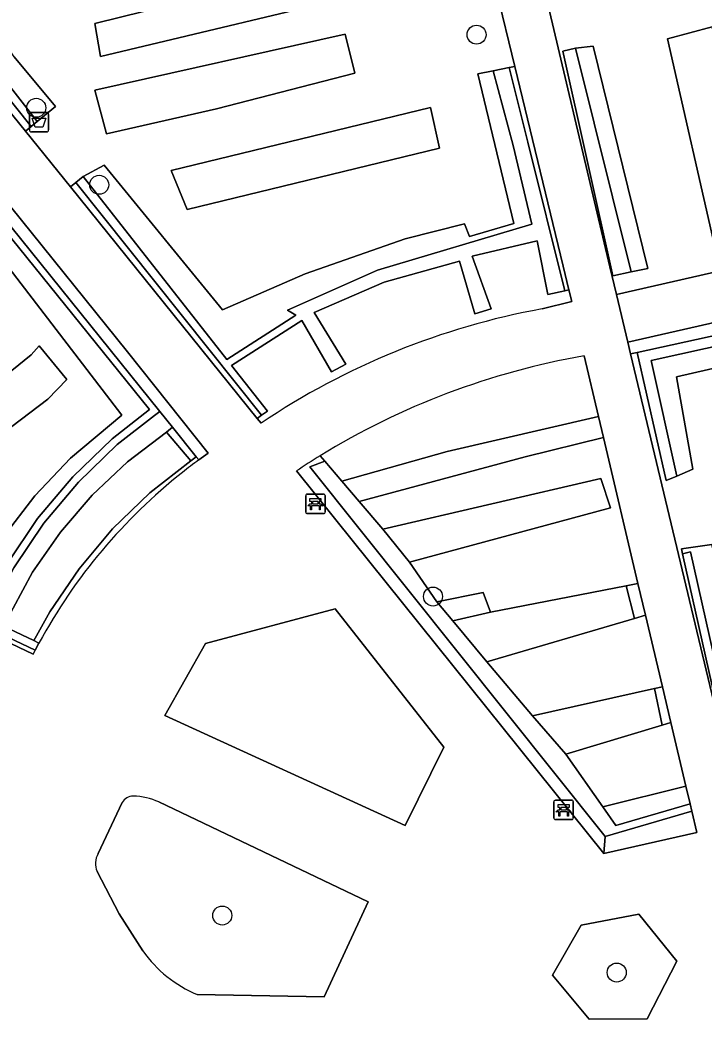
# Model space of a CAD drawing. Extents: x 161248 to 161848, y 384871 to 385383.
# Drawn here: x 161535.9 to 161571.1, y 385146.7 to 385198.1 of the extents above; entities that cross this region are included whole.
import ezdxf

# ---------------------------------------------------------------- set-up
doc = ezdxf.new("R2010")
doc.units = 0
for name, color, linetype in [('IMGEO_Afvalbak', 7, 'Continuous'), ('IMGEO_Bank', 7, 'Continuous'), ('IMGEO_Boom', 7, 'Continuous'), ('IMGEO_Groenvoorziening', 7, 'Continuous'), ('IMGEO_Haag', 7, 'Continuous'), ('IMGEO_Terreindeel_open', 7, 'Continuous'), ('IMGEO_Voetpad_gesloten', 7, 'Continuous'), ('IMGEO_Voetpad_halfverhard', 7, 'Continuous')]:
    doc.layers.add(name, color=color, linetype=linetype)

msp = doc.modelspace()

# ---------------------------------------------------------------- linework, layer by layer
at = {"layer": 'IMGEO_Afvalbak'}
for p, q in [((161536.413, 385192.434), (161536.413, 385193.234)), ((161536.413, 385193.234), (161536.413, 385192.434)), ((161536.513, 385193.334), (161537.303, 385193.334)), ((161537.303, 385193.334), (161536.513, 385193.334)), ((161537.403, 385193.234), (161537.403, 385192.434)), ((161537.403, 385192.434), (161537.403, 385193.234)), ((161537.303, 385192.334), (161536.513, 385192.334)), ((161536.513, 385192.334), (161537.303, 385192.334))]:
    msp.add_line(p, q, dxfattribs=at)
msp.add_lwpolyline([(161536.556, 385193.048), (161537.26, 385193.048), (161537.111, 385192.578), (161536.705, 385192.578), (161536.556, 385193.048)], dxfattribs=at)
for centre, start, end in [((161536.513, 385193.234), 90, 180), ((161536.513, 385193.234), 90, 180), ((161537.303, 385193.234), 0, 90), ((161537.303, 385193.234), 360, 90), ((161536.513, 385192.434), 180, 270), ((161536.513, 385192.434), 180, 270), ((161537.303, 385192.434), 270, 0), ((161537.303, 385192.434), 270, 0)]:
    msp.add_arc(centre, 0.1, start, end, dxfattribs=at)
at = {"layer": 'IMGEO_Bank'}
for p, q in [((161550.626, 385172.771), (161550.626, 385173.612)), ((161550.626, 385173.612), (161550.626, 385172.771)), ((161550.701, 385173.696), (161551.542, 385173.696)), ((161551.542, 385173.696), (161550.701, 385173.696)), ((161551.626, 385173.621), (161551.626, 385172.78)), ((161551.626, 385172.78), (161551.626, 385173.621)), ((161551.323, 385173.094), (161550.93, 385173.094)), ((161550.935, 385173.202), (161550.935, 385173.308)), ((161550.979, 385173.308), (161550.979, 385173.202)), ((161551.267, 385173.314), (161550.985, 385173.314)), ((161550.985, 385173.196), (161551.267, 385173.196)), ((161551.273, 385173.202), (161551.273, 385173.308)), ((161551.317, 385173.308), (161551.317, 385173.202)), ((161551.551, 385172.696), (161550.71, 385172.696)), ((161550.71, 385172.696), (161551.551, 385172.696)), ((161563.396, 385157.023), (161563.396, 385157.864)), ((161563.396, 385157.864), (161563.396, 385157.023)), ((161563.471, 385157.948), (161564.312, 385157.948)), ((161564.312, 385157.948), (161563.471, 385157.948)), ((161563.705, 385157.454), (161563.705, 385157.56)), ((161563.749, 385157.56), (161563.749, 385157.454)), ((161564.037, 385157.566), (161563.755, 385157.566)), ((161564.043, 385157.454), (161564.043, 385157.56)), ((161564.087, 385157.56), (161564.087, 385157.454)), ((161564.396, 385157.873), (161564.396, 385157.032)), ((161564.396, 385157.032), (161564.396, 385157.873)), ((161564.093, 385157.346), (161563.7, 385157.346)), ((161563.755, 385157.448), (161564.037, 385157.448)), ((161564.321, 385156.948), (161563.48, 385156.948)), ((161563.48, 385156.948), (161564.321, 385156.948))]:
    msp.add_line(p, q, dxfattribs=at)
for points in [[(161550.929, 385173.314), (161550.843, 385173.314), (161550.843, 385173.475), (161551.406, 385173.475), (161551.406, 385173.314), (161551.323, 385173.314)], [(161550.873, 385173.094), (161550.731, 385173.094), (161550.843, 385173.196), (161550.929, 385173.196)], [(161550.923, 385173.087), (161550.923, 385172.88), (161550.88, 385172.88), (161550.88, 385173.087)], [(161551.323, 385173.196), (161551.406, 385173.196), (161551.518, 385173.094), (161551.379, 385173.094)], [(161551.373, 385173.087), (161551.373, 385172.88), (161551.329, 385172.88), (161551.329, 385173.087)], [(161563.699, 385157.566), (161563.613, 385157.566), (161563.613, 385157.727), (161564.176, 385157.727), (161564.176, 385157.566), (161564.093, 385157.566)], [(161563.643, 385157.346), (161563.501, 385157.346), (161563.613, 385157.448), (161563.699, 385157.448)], [(161563.693, 385157.339), (161563.693, 385157.132), (161563.65, 385157.132), (161563.65, 385157.339)], [(161564.093, 385157.448), (161564.176, 385157.448), (161564.288, 385157.346), (161564.149, 385157.346)], [(161564.143, 385157.339), (161564.143, 385157.132), (161564.099, 385157.132), (161564.099, 385157.339)]]:
    msp.add_lwpolyline(points, dxfattribs=at)
for centre, radius, start, end in [((161550.704, 385173.618), 0.0779, 92.4484, 184.2845), ((161550.704, 385173.618), 0.0779, 92.4484, 184.2845), ((161551.548, 385173.618), 0.0779, 2.4484, 94.2845), ((161551.548, 385173.618), 0.0779, 2.4484, 94.2845), ((161550.873, 385173.087), 0.00671, 2.8957, 87.1043), ((161550.93, 385173.087), 0.00671, 92.8957, 177.1043), ((161550.928, 385173.307), 0.00671, 2.8957, 87.1043), ((161550.928, 385173.203), 0.00671, 272.8957, 357.1043), ((161550.985, 385173.307), 0.00671, 92.8957, 177.1043), ((161550.985, 385173.203), 0.00671, 182.8957, 267.1043), ((161551.267, 385173.307), 0.00671, 2.8957, 87.1043), ((161551.267, 385173.203), 0.00671, 272.8957, 357.1043), ((161551.324, 385173.307), 0.00671, 92.8957, 177.1043), ((161551.324, 385173.203), 0.00671, 182.8957, 267.1043), ((161551.322, 385173.087), 0.00671, 2.8957, 87.1043), ((161551.379, 385173.087), 0.00671, 92.8957, 177.1043), ((161550.704, 385172.774), 0.0779, 182.4484, 274.2845), ((161550.704, 385172.774), 0.0779, 182.4484, 274.2845), ((161551.548, 385172.774), 0.0779, 272.4484, 4.2845), ((161551.548, 385172.774), 0.0779, 272.4484, 4.2845), ((161563.474, 385157.87), 0.0779, 92.4484, 184.2845), ((161563.474, 385157.87), 0.0779, 92.4484, 184.2845), ((161563.698, 385157.559), 0.00671, 2.8957, 87.1043), ((161563.755, 385157.559), 0.00671, 92.8957, 177.1043), ((161564.037, 385157.559), 0.00671, 2.8957, 87.1043), ((161564.094, 385157.559), 0.00671, 92.8957, 177.1043), ((161564.318, 385157.87), 0.0779, 2.4484, 94.2845), ((161564.318, 385157.87), 0.0779, 2.4484, 94.2845), ((161563.643, 385157.339), 0.00671, 2.8957, 87.1043), ((161563.7, 385157.339), 0.00671, 92.8957, 177.1043), ((161563.698, 385157.455), 0.00671, 272.8957, 357.1043), ((161563.755, 385157.455), 0.00671, 182.8957, 267.1043), ((161564.037, 385157.455), 0.00671, 272.8957, 357.1043), ((161564.094, 385157.455), 0.00671, 182.8957, 267.1043), ((161564.092, 385157.339), 0.00671, 2.8957, 87.1043), ((161564.149, 385157.339), 0.00671, 92.8957, 177.1043), ((161564.318, 385157.026), 0.0779, 272.4484, 4.2845), ((161564.318, 385157.026), 0.0779, 272.4484, 4.2845), ((161563.474, 385157.026), 0.0779, 182.4484, 274.2845), ((161563.474, 385157.026), 0.0779, 182.4484, 274.2845)]:
    msp.add_arc(centre, radius, start, end, dxfattribs=at)
at = {"layer": 'IMGEO_Boom'}
for centre in [(161559.418, 385197.336), (161536.765, 385193.574), (161540.002, 385189.611), (161557.177, 385168.426), (161546.335, 385152.014), (161566.627, 385149.08)]:
    msp.add_circle(centre, 0.489, dxfattribs=at)
at = {"layer": 'IMGEO_Groenvoorziening'}
for points in [[(161578.997, 385215.629), (161561.183, 385211.538), (161560.533, 385211.389), (161560.179, 385211.308), (161560.312, 385210.603), (161563.318, 385197.887), (161566.273, 385185.389), (161566.611, 385183.972), (161585.787, 385188.338)], [(161527.541, 385203.101), (161536.209, 385192.366), (161536.504, 385192.616), (161527.957, 385203.331), (161528.86, 385204.043), (161557.364, 385210.495), (161557.527, 385209.846), (161560.113, 385199.528), (161560.436, 385199.597), (161557.73, 385210.768)], [(161533.946, 385187.157), (161534.692, 385187.834), (161534.959, 385188.077), (161543.12, 385177.95), (161543.777, 385177.135), (161545, 385175.617), (161545.129, 385175.457), (161545.612, 385175.804), (161541.455, 385181.024), (161535.445, 385188.503), (161533.91, 385190.414), (161523.758, 385203.049)], [(161535.627, 385196.201), (161537.753, 385193.64), (161536.814, 385192.869), (161536.504, 385192.616), (161536.209, 385192.366), (161538.523, 385189.5), (161538.808, 385189.728), (161539.183, 385190.035), (161540.266, 385190.627), (161546.351, 385183.176), (161550.591, 385185.033), (161555.744, 385186.827), (161558.791, 385187.603), (161559.058, 385186.943), (161561.33, 385187.617), (161559.485, 385195.325), (161560.275, 385195.48), (161561.087, 385195.64), (161561.379, 385195.705), (161560.436, 385199.597)], [(161502.42, 385189.404), (161501.725, 385188.707), (161500.795, 385187.727), (161497.716, 385184.026), (161498.399, 385183.657), (161516.512, 385175.035), (161518.608, 385174.037), (161536.605, 385165.469), (161536.712, 385165.674), (161520.262, 385173.466), (161518.776, 385174.171), (161520.075, 385175.211), (161533.675, 385169.199), (161535.066, 385171.48), (161536.687, 385173.603), (161538.522, 385175.545), (161541.174, 385177.751), (161533.946, 385187.157)], [(161562.529, 385186.729), (161559.191, 385185.946), (161560.17, 385183.223), (161559.322, 385182.977), (161558.535, 385185.675), (161554.669, 385184.601), (161551.067, 385183.049), (161552.69, 385180.383), (161551.95, 385179.992), (161550.421, 385182.634), (161546.813, 385180.312), (161548.658, 385177.961), (161548.361, 385177.752), (161548.135, 385177.595), (161548.336, 385177.346)], [(161562.788, 385183.224), (161564.317, 385183.603), (161564.169, 385184.208), (161563.965, 385184.159), (161563.086, 385183.966), (161562.529, 385186.729)], [(161586.703, 385174.158), (161587.704, 385174.432), (161588.098, 385174.521), (161588.874, 385174.676), (161587.945, 385178.773), (161587.178, 385178.611), (161586.799, 385178.527), (161585.584, 385178.259), (161584.591, 385183.148), (161569.701, 385179.723), (161570.541, 385174.974), (161569.716, 385174.626), (161569.165, 385174.393), (161567.681, 385180.989), (161567.342, 385180.914), (161573.131, 385156.682), (161573.15, 385156.685), (161573.509, 385156.749), (161574.8, 385156.979), (161575.703, 385153.949), (161577.739, 385152.178)], [(161565.693, 385177.682), (161564.954, 385180.81)], [(161551.374, 385175.672), (161551.611, 385175.395), (161552.484, 385174.371), (161557.903, 385175.892), (161565.693, 385177.682)], [(161550.84, 385175.099), (161551.611, 385175.395), (161551.374, 385175.672)], [(161550.148, 385174.887), (161552.17, 385172.371), (161565.967, 385155.213), (161566.031, 385156.08), (161550.84, 385175.099)], [(161541.186, 385157.823), (161539.956, 385155.199)], [(161553.845, 385152.717), (161543.076, 385157.856)], [(161539.89, 385154.279), (161541.026, 385152.106), (161542.245, 385150.193)], [(161545.05, 385147.95), (161551.572, 385147.838), (161553.845, 385152.717)]]:
    msp.add_lwpolyline(points, dxfattribs=at)
for points in [[(161560.113, 385199.528), (161557.527, 385209.846), (161557.364, 385210.495), (161528.86, 385204.043), (161527.957, 385203.331), (161536.504, 385192.616), (161536.814, 385192.869), (161528.695, 385203.319), (161556.787, 385209.694), (161559.308, 385199.363)], [(161559.308, 385199.363), (161556.787, 385209.694), (161528.695, 385203.319), (161536.814, 385192.869), (161537.753, 385193.64), (161535.627, 385196.201), (161532.525, 385200.913), (161534.406, 385203.05), (161536.25, 385203.305), (161536.54, 385202.546), (161537.856, 385202.86), (161537.668, 385203.776), (161556.273, 385208.284), (161558.586, 385199.214)], [(161554.46, 385199.661), (161554.024, 385201.437), (161539.775, 385197.912), (161540.07, 385196.211)], [(161540.07, 385196.211), (161539.775, 385197.912), (161554.024, 385201.437), (161554.46, 385199.661)], [(161571.539, 385197.745), (161569.242, 385197.13), (161571.754, 385186.046), (161574.164, 385186.553)], [(161569.242, 385197.13), (161571.539, 385197.745), (161574.164, 385186.553), (161571.754, 385186.046)], [(161546.03, 385193.517), (161553.149, 385195.351), (161552.664, 385197.356), (161539.777, 385194.477), (161540.376, 385192.242)], [(161546.03, 385193.517), (161540.376, 385192.242), (161539.777, 385194.477), (161552.664, 385197.356), (161553.149, 385195.351)], [(161568.234, 385185.306), (161567.373, 385185.125), (161566.42, 385184.924), (161563.849, 385196.479), (161564.508, 385196.636), (161565.422, 385196.753)], [(161567.373, 385185.125), (161564.508, 385196.636), (161563.849, 385196.479), (161566.42, 385184.924)], [(161567.373, 385185.125), (161568.234, 385185.306), (161565.422, 385196.753), (161564.508, 385196.636)], [(161558.535, 385185.675), (161559.322, 385182.977), (161560.17, 385183.223), (161559.191, 385185.946), (161562.529, 385186.729), (161563.086, 385183.966), (161563.965, 385184.159), (161562.047, 385191.811), (161561.087, 385195.64), (161560.275, 385195.48), (161561.297, 385191.635), (161562.263, 385187.583), (161554.315, 385185.218), (161549.688, 385183.161), (161550.114, 385182.912), (161546.565, 385180.628), (161539.183, 385190.035), (161538.808, 385189.728), (161548.361, 385177.752), (161548.658, 385177.961), (161546.813, 385180.312), (161550.421, 385182.634), (161551.95, 385179.992), (161552.69, 385180.383), (161551.067, 385183.049), (161554.669, 385184.601)], [(161561.379, 385195.705), (161561.087, 385195.64), (161562.047, 385191.811), (161563.965, 385184.159), (161564.169, 385184.208), (161563.868, 385185.431)], [(161559.485, 385195.325), (161561.33, 385187.617), (161559.058, 385186.943), (161558.791, 385187.603), (161555.744, 385186.827), (161550.591, 385185.033), (161546.351, 385183.176), (161540.266, 385190.627), (161539.183, 385190.035), (161546.565, 385180.628), (161550.114, 385182.912), (161549.688, 385183.161), (161554.315, 385185.218), (161562.263, 385187.583), (161561.297, 385191.635), (161560.275, 385195.48)], [(161557.507, 385191.488), (161557.049, 385193.584), (161543.707, 385190.35), (161544.521, 385188.344)], [(161544.521, 385188.344), (161543.707, 385190.35), (161557.049, 385193.584), (161557.507, 385191.488)], [(161538.808, 385189.728), (161538.523, 385189.5), (161548.135, 385177.595), (161548.361, 385177.752)], [(161520.482, 385173.837), (161520.262, 385173.466), (161536.712, 385165.674), (161536.905, 385166.036), (161536.636, 385166.164), (161535.082, 385166.904), (161534.235, 385167.306), (161535.605, 385169.898), (161537.156, 385172.196), (161538.939, 385174.319), (161540.934, 385176.244), (161542.842, 385177.733), (161543.12, 385177.95), (161534.959, 385188.077), (161534.692, 385187.834), (161542.591, 385178.045), (161540.671, 385176.546), (161538.646, 385174.592), (161536.836, 385172.437), (161535.261, 385170.104), (161533.873, 385167.478)], [(161520.075, 385175.211), (161518.776, 385174.171), (161520.262, 385173.466), (161520.482, 385173.837), (161533.873, 385167.478), (161535.261, 385170.104), (161536.836, 385172.437), (161538.646, 385174.592), (161540.671, 385176.546), (161542.591, 385178.045), (161534.692, 385187.834), (161533.946, 385187.157), (161541.174, 385177.751), (161538.522, 385175.545), (161536.687, 385173.603), (161535.066, 385171.48), (161533.675, 385169.199)], [(161585.754, 385184.947), (161587.178, 385178.611), (161587.945, 385178.773), (161586.334, 385185.873), (161567.199, 385181.512), (161567.342, 385180.914), (161567.681, 385180.989)], [(161569.165, 385174.393), (161569.716, 385174.626), (161568.406, 385180.564), (161585.477, 385184.346), (161586.799, 385178.527), (161587.178, 385178.611), (161585.754, 385184.947), (161567.681, 385180.989)], [(161569.716, 385174.626), (161570.541, 385174.974), (161569.701, 385179.723), (161584.591, 385183.148), (161585.584, 385178.259), (161586.799, 385178.527), (161585.477, 385184.346), (161568.406, 385180.564)], [(161537.352, 385178.574), (161538.342, 385179.591), (161536.92, 385181.324), (161536.501, 385180.859), (161528.442, 385174.352), (161530.436, 385173.338)], [(161536.501, 385180.859), (161536.92, 385181.324), (161538.342, 385179.591), (161537.352, 385178.574), (161530.436, 385173.338), (161528.442, 385174.352)], [(161542.842, 385177.733), (161540.934, 385176.244), (161538.939, 385174.319), (161537.156, 385172.196), (161535.605, 385169.898), (161534.235, 385167.306), (161535.082, 385166.904), (161536.579, 385169.673), (161538.006, 385171.738), (161539.64, 385173.642), (161541.465, 385175.365), (161543.46, 385176.888), (161543.777, 385177.135), (161543.12, 385177.95)], [(161561.919, 385175.615), (161565.947, 385176.61), (161565.693, 385177.682), (161557.903, 385175.892), (161552.484, 385174.371), (161553.378, 385173.321)], [(161544.718, 385175.403), (161545, 385175.617), (161543.777, 385177.135), (161543.46, 385176.888)], [(161536.636, 385166.164), (161536.773, 385166.408), (161537.468, 385167.64), (161538.965, 385169.855), (161540.685, 385171.902), (161542.61, 385173.758), (161544.718, 385175.403), (161543.46, 385176.888), (161541.465, 385175.365), (161539.64, 385173.642), (161538.006, 385171.738), (161536.579, 385169.673), (161535.082, 385166.904)], [(161565.947, 385176.61), (161561.919, 385175.615), (161553.378, 385173.321), (161554.597, 385171.891), (161565.806, 385174.501), (161566.314, 385172.99), (161555.969, 385170.19), (161557.379, 385168.159), (161559.765, 385168.643), (161560.134, 385167.615), (161567.116, 385168.978), (161567.722, 385169.096)], [(161554.597, 385171.891), (161553.378, 385173.321), (161552.484, 385174.371), (161551.611, 385175.395), (161550.84, 385175.099), (161566.031, 385156.08), (161570.489, 385157.388), (161570.401, 385157.76), (161566.589, 385156.638), (161565.916, 385157.598), (161564.01, 385160.315), (161562.295, 385162.282), (161559.945, 385165.075), (161558.191, 385167.183), (161557.379, 385168.159), (161555.969, 385170.19)], [(161555.969, 385170.19), (161566.314, 385172.99), (161565.806, 385174.501), (161554.597, 385171.891)], [(161572.798, 385160.18), (161574.001, 385160.498), (161571.52, 385171.101), (161569.956, 385170.88), (161570.013, 385170.627), (161570.426, 385170.72)], [(161574.001, 385160.498), (161572.798, 385160.18), (161572.384, 385160.087), (161570.013, 385170.627), (161569.956, 385170.88), (161571.52, 385171.101)], [(161572.798, 385160.18), (161570.426, 385170.72), (161570.013, 385170.627), (161572.384, 385160.087)], [(161567.549, 385167.302), (161567.116, 385168.978), (161560.134, 385167.615), (161558.191, 385167.183), (161559.945, 385165.075)], [(161567.722, 385169.096), (161567.116, 385168.978), (161567.549, 385167.302), (161568.108, 385167.465)], [(161558.191, 385167.183), (161560.134, 385167.615), (161559.765, 385168.643), (161557.379, 385168.159)], [(161552.138, 385167.79), (161545.475, 385166.006), (161543.383, 385162.306), (161555.752, 385156.652), (161557.727, 385160.672)], [(161568.108, 385167.465), (161567.549, 385167.302), (161559.945, 385165.075), (161562.295, 385162.282), (161568.579, 385163.696), (161568.977, 385163.786)], [(161568.977, 385163.786), (161568.579, 385163.696), (161568.96, 385161.816), (161569.41, 385161.953)], [(161564.01, 385160.315), (161568.96, 385161.816), (161568.579, 385163.696), (161562.295, 385162.282)], [(161569.41, 385161.953), (161568.96, 385161.816), (161564.01, 385160.315), (161565.916, 385157.598), (161570.186, 385158.669)], [(161570.401, 385157.76), (161570.186, 385158.669), (161565.916, 385157.598), (161566.589, 385156.638)], [(161570.749, 385156.287), (161570.489, 385157.388), (161566.031, 385156.08), (161565.967, 385155.213)], [(161563.316, 385148.95), (161565.203, 385146.689), (161568.188, 385146.692), (161569.718, 385149.668), (161567.763, 385152.082), (161564.802, 385151.523)]]:
    msp.add_lwpolyline(points, close=True, dxfattribs=at)
for centre, radius, start, end in [((161569.558, 385145.873), 37.96, 100.274, 123.9916), ((161571.614, 385142.693), 38.694, 99.9104, 121.5379), ((161573.617, 385139.584), 42.392, 121.6473, 123.615), ((161541.756, 385157.503), 0.654, 90.3849, 150.7053), ((161541.652, 385154.654), 3.504, 66.0217, 88.3623), ((161540.806, 385154.676), 0.998, 148.3876, 203.4058), ((161547.58, 385153.99), 6.549, 215.4369, 247.2684)]:
    msp.add_arc(centre, radius, start, end, dxfattribs=at)
at = {"layer": 'IMGEO_Haag'}
for points in [[(161560.113, 385199.528), (161557.527, 385209.846), (161557.364, 385210.495), (161528.86, 385204.043), (161527.957, 385203.331), (161536.504, 385192.616), (161536.814, 385192.869), (161528.695, 385203.319), (161556.787, 385209.694), (161559.308, 385199.363)], [(161567.373, 385185.125), (161564.508, 385196.636), (161563.849, 385196.479), (161566.42, 385184.924)], [(161539.183, 385190.035), (161538.808, 385189.728), (161548.361, 385177.752), (161548.658, 385177.961), (161546.813, 385180.312), (161550.421, 385182.634), (161551.95, 385179.992), (161552.69, 385180.383), (161551.067, 385183.049), (161554.669, 385184.601), (161558.535, 385185.675), (161559.322, 385182.977), (161560.17, 385183.223), (161559.191, 385185.946), (161562.529, 385186.729), (161563.086, 385183.966), (161563.965, 385184.159), (161562.047, 385191.811), (161561.087, 385195.64), (161560.275, 385195.48), (161561.297, 385191.635), (161562.263, 385187.583), (161554.315, 385185.218), (161549.688, 385183.161), (161550.114, 385182.912), (161546.565, 385180.628)], [(161520.482, 385173.837), (161520.262, 385173.466), (161536.712, 385165.674), (161536.905, 385166.036), (161536.636, 385166.164), (161535.082, 385166.904), (161534.235, 385167.306), (161535.605, 385169.898), (161537.156, 385172.196), (161538.939, 385174.319), (161540.934, 385176.244), (161542.842, 385177.733), (161543.12, 385177.95), (161534.959, 385188.077), (161534.692, 385187.834), (161542.591, 385178.045), (161540.671, 385176.546), (161538.646, 385174.592), (161536.836, 385172.437), (161535.261, 385170.104), (161533.873, 385167.478)], [(161569.165, 385174.393), (161569.716, 385174.626), (161568.406, 385180.564), (161585.477, 385184.346), (161586.799, 385178.527), (161587.178, 385178.611), (161585.754, 385184.947), (161567.681, 385180.989)], [(161544.718, 385175.403), (161545, 385175.617), (161543.777, 385177.135), (161543.46, 385176.888)], [(161554.597, 385171.891), (161553.378, 385173.321), (161552.484, 385174.371), (161551.611, 385175.395), (161550.84, 385175.099), (161566.031, 385156.08), (161570.489, 385157.388), (161570.401, 385157.76), (161566.589, 385156.638), (161565.916, 385157.598), (161564.01, 385160.315), (161562.295, 385162.282), (161559.945, 385165.075), (161558.191, 385167.183), (161557.379, 385168.159), (161555.969, 385170.19)], [(161572.798, 385160.18), (161570.426, 385170.72), (161570.013, 385170.627), (161572.384, 385160.087)], [(161569.718, 385149.668), (161567.763, 385152.082), (161564.802, 385151.523), (161563.316, 385148.95), (161565.203, 385146.689), (161568.188, 385146.692)]]:
    msp.add_lwpolyline(points, close=True, dxfattribs=at)
at = {"layer": 'IMGEO_Terreindeel_open'}
msp.add_lwpolyline([(161545.129, 385175.457), (161545, 385175.617), (161544.718, 385175.403), (161542.61, 385173.758), (161540.685, 385171.902), (161538.965, 385169.855), (161537.468, 385167.64), (161536.773, 385166.408), (161536.636, 385166.164), (161536.905, 385166.036)], dxfattribs=at)
for centre, radius, start, end in [((161560.717, 385154.165), 26.389, 126.2086, 128.506), ((161562.094, 385152.346), 28.669, 128.3964, 151.477)]:
    msp.add_arc(centre, radius, start, end, dxfattribs=at)
at = {"layer": 'IMGEO_Voetpad_gesloten'}
for points in [[(161573.131, 385156.682), (161567.342, 385180.914), (161567.199, 385181.512), (161566.611, 385183.972), (161566.273, 385185.389), (161563.318, 385197.887), (161560.312, 385210.603), (161560.179, 385211.308), (161560.533, 385211.389), (161561.183, 385211.538), (161578.997, 385215.629)], [(161527.868, 385204.043), (161557.73, 385210.768), (161560.436, 385199.597), (161561.379, 385195.705), (161563.868, 385185.431), (161564.169, 385184.208), (161564.317, 385183.603), (161562.788, 385183.224)], [(161523.758, 385203.049), (161533.91, 385190.414), (161535.445, 385188.503), (161541.455, 385181.024), (161545.612, 385175.804), (161545.129, 385175.457)], [(161548.336, 385177.346), (161548.135, 385177.595), (161538.523, 385189.5), (161536.209, 385192.366), (161527.541, 385203.101)], [(161536.905, 385166.036), (161536.712, 385165.674), (161536.605, 385165.469), (161518.608, 385174.037), (161516.512, 385175.035), (161498.399, 385183.657), (161497.716, 385184.026), (161500.795, 385187.727), (161501.725, 385188.707), (161502.42, 385189.404)], [(161564.954, 385180.81), (161565.693, 385177.682), (161565.947, 385176.61), (161567.722, 385169.096), (161568.108, 385167.465), (161568.977, 385163.786), (161569.41, 385161.953), (161570.186, 385158.669), (161570.401, 385157.76), (161570.489, 385157.388), (161570.749, 385156.287), (161565.967, 385155.213), (161552.17, 385172.371), (161550.148, 385174.887)], [(161539.956, 385155.199), (161541.186, 385157.823)], [(161543.076, 385157.856), (161553.845, 385152.717)], [(161542.245, 385150.193), (161541.026, 385152.106), (161539.89, 385154.279)], [(161553.845, 385152.717), (161551.572, 385147.838), (161545.05, 385147.95)]]:
    msp.add_lwpolyline(points, dxfattribs=at)
for points in [[(161552.138, 385167.79), (161557.727, 385160.672), (161555.752, 385156.652), (161543.383, 385162.306), (161545.475, 385166.006)], [(161567.763, 385152.082), (161569.718, 385149.668), (161568.188, 385146.692), (161565.203, 385146.689), (161563.316, 385148.95), (161564.802, 385151.523)]]:
    msp.add_lwpolyline(points, close=True, dxfattribs=at)
for centre, radius, start, end in [((161569.558, 385145.873), 37.96, 100.274, 123.9916), ((161571.614, 385142.693), 38.694, 99.9104, 121.5379), ((161573.617, 385139.584), 42.392, 121.6473, 123.615), ((161560.717, 385154.165), 26.389, 126.2086, 128.506), ((161562.094, 385152.346), 28.669, 128.3964, 151.477), ((161541.756, 385157.503), 0.654, 90.3849, 150.7053), ((161541.652, 385154.654), 3.504, 66.0217, 88.3623), ((161540.806, 385154.676), 0.998, 148.3876, 203.4058), ((161547.58, 385153.99), 6.549, 215.4369, 247.2684)]:
    msp.add_arc(centre, radius, start, end, dxfattribs=at)
at = {"layer": 'IMGEO_Voetpad_halfverhard'}
msp.add_lwpolyline([(161585.787, 385188.338), (161566.611, 385183.972), (161567.199, 385181.512), (161586.334, 385185.873)], dxfattribs=at)

doc.saveas('drawing.dxf')
